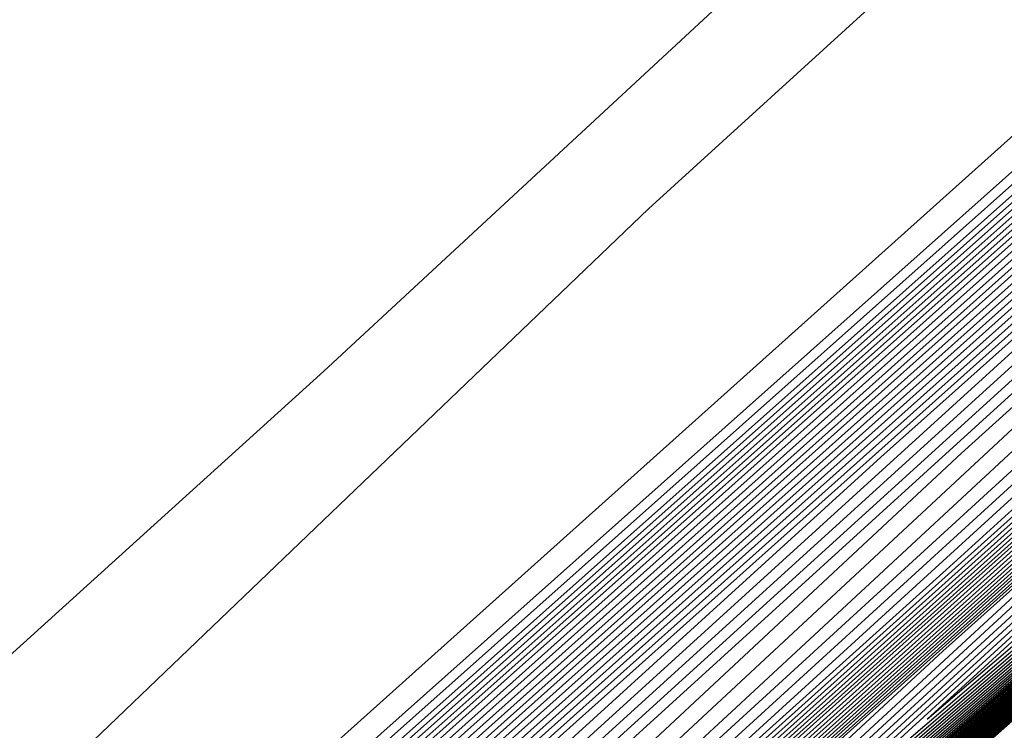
# Model space of a CAD drawing. Extents: x 3249832 to 3255657, y 13789405 to 13793316.
# Tile 869 of 1056: x 3253208.05 to 3253210.46, y 13791259.35 to 13791261.09. Entities that reach past the tile are written whole.
import ezdxf

# ---------------------------------------------------------------- set-up
doc = ezdxf.new("R2010")
doc.units = 0
doc.header["$LTSCALE"] = 100
doc.header["$MEASUREMENT"] = 0
for name, color, linetype in [('GRATIO_03231_CON', 1, 'CONTINUOUS'), ('GRATIO_0323_ICON', 1, 'CONTINUOUS'), ('TARGETS_EAST', 7, 'CONTINUOUS')]:
    doc.layers.add(name, color=color, linetype=linetype)

# ---------------------------------------------------------------- blocks, each defined once
blk = doc.blocks.new('Gratio_032316_contours')
at = {"layer": 'GRATIO_03231_CON', "color": 1, "linetype": 'Continuous', "flags": 128}
for points in [[(3253179.5503, 13791232.395), (3253186.8744, 13791238.77), (3253201.4775, 13791251.519), (3253219.2082, 13791267.0071), (3253234.4576, 13791280.3293), (3253243.0003, 13791287.7915), (3253246.1451, 13791290.5444), (3253246.5846, 13791290.9497), (3253247.0219, 13791291.379), (3253250.2025, 13791294.2421), (3253258.8829, 13791301.9587), (3253274.4426, 13791315.7387), (3253292.7559, 13791331.9541), (3253308.3203, 13791345.7675)], [(3253305.5469, 13791344.024), (3253290.1181, 13791330.7387), (3253272.3357, 13791315.4184), (3253257.3517, 13791302.4813), (3253257.3517, 13791302.4813), (3253249.0164, 13791295.2334), (3253245.9727, 13791292.5302), (3253245.5616, 13791292.1146), (3253245.4762, 13791292.0211), (3253244.818, 13791291.4501), (3253243.0404, 13791289.8933), (3253239.8737, 13791287.0921), (3253236.1559, 13791283.7849), (3253233.0015, 13791280.9598), (3253231.2433, 13791279.3563), (3253230.5862, 13791278.7206), (3253230.4531, 13791278.5507), (3253230.0551, 13791278.1548), (3253227.7563, 13791276.0837), (3253221.709, 13791270.6983), (3253210.9996, 13791261.1826), (3253198.4505, 13791250.0113), (3253187.8184, 13791240.4816), (3253181.8812, 13791235.039)], [(3253180.1654, 13791232.938), (3253187.2849, 13791239.1316), (3253201.7252, 13791251.7368), (3253219.339, 13791267.1223), (3253234.5131, 13791280.3786), (3253243.0164, 13791287.8065), (3253246.1467, 13791290.5468), (3253246.5839, 13791290.9505), (3253247.0164, 13791291.3764), (3253250.1663, 13791294.2132), (3253258.7639, 13791301.8573), (3253274.1761, 13791315.5072), (3253292.3158, 13791331.5693), (3253307.7329, 13791345.252)], [(3253286.912, 13791327.9035), (3253270.3004, 13791313.5879), (3253256.4599, 13791301.6341), (3253256.4599, 13791301.6341), (3253248.781, 13791294.9495), (3253245.9825, 13791292.4501), (3253245.6151, 13791292.0541), (3253245.6386, 13791292.0257), (3253245.6483, 13791292.0135), (3253245.6487, 13791292.0121), (3253245.5979, 13791291.9759), (3253245.2689, 13791291.697), (3253244.3887, 13791290.927), (3253242.8213, 13791289.5405), (3253240.9812, 13791287.9036), (3253239.42, 13791286.5053), (3253238.5497, 13791285.7117), (3253238.2245, 13791285.3971), (3253238.1586, 13791285.313), (3253237.7616, 13791284.9396), (3253235.2234, 13791282.6723), (3253228.4292, 13791276.6354), (3253216.3275, 13791265.8906), (3253202.1197, 13791253.2507)], [(3253180.7806, 13791233.481), (3253187.6953, 13791239.4931), (3253201.9728, 13791251.9546), (3253219.4698, 13791267.2374), (3253234.5687, 13791280.4279), (3253243.0326, 13791287.8214), (3253246.1483, 13791290.5491), (3253246.5832, 13791290.9513), (3253247.011, 13791291.3738), (3253250.1301, 13791294.1842), (3253258.645, 13791301.756), (3253273.9095, 13791315.2758), (3253291.8758, 13791331.1845), (3253307.1454, 13791344.7364)], [(3253297.9252, 13791337.3275), (3253283.7059, 13791325.0683), (3253268.2652, 13791311.7574), (3253255.5681, 13791300.7867), (3253255.5681, 13791300.7867), (3253248.5453, 13791294.6658), (3253245.9894, 13791292.3731), (3253245.6585, 13791292.0044), (3253245.2891, 13791291.6207), (3253242.5317, 13791289.1442), (3253235.0149, 13791282.4623), (3253221.5564, 13791270.5131), (3253205.7297, 13791256.4376), (3253192.2971, 13791244.4276), (3253184.7822, 13791237.5917), (3253181.7553, 13791234.7055)], [(3253181.3958, 13791234.024), (3253188.1058, 13791239.8546), (3253202.2205, 13791252.1724), (3253219.6006, 13791267.3525), (3253234.6242, 13791280.4772), (3253243.0487, 13791287.8363), (3253246.1498, 13791290.5515), (3253246.5825, 13791290.9521), (3253247.0056, 13791291.3712), (3253250.0939, 13791294.1553), (3253258.526, 13791301.6547), (3253273.6429, 13791315.0444), (3253291.4357, 13791330.7997), (3253306.558, 13791344.2209)], [(3253294.1143, 13791333.9792), (3253280.4998, 13791322.2331), (3253266.2299, 13791309.9269), (3253254.6763, 13791299.9394), (3253254.6763, 13791299.9394), (3253248.3094, 13791294.3823), (3253245.9952, 13791292.2975), (3253245.6983, 13791291.9593), (3253245.7233, 13791291.9291), (3253245.7346, 13791291.9149), (3253245.7365, 13791291.9117), (3253245.3442, 13791291.5696), (3253242.6151, 13791289.1599), (3253235.2176, 13791282.6089), (3253221.988, 13791270.8756), (3253206.4354, 13791257.0484), (3253193.237, 13791245.2483), (3253185.8477, 13791238.5266), (3253182.834, 13791235.6556)], [(3253182.6261, 13791235.11), (3253188.9267, 13791240.5777), (3253202.7158, 13791252.608), (3253219.8622, 13791267.5828), (3253234.7352, 13791280.5758), (3253243.0811, 13791287.8662), (3253246.153, 13791290.5562), (3253246.581, 13791290.9537), (3253246.9948, 13791291.3659), (3253250.0215, 13791294.0974), (3253258.2881, 13791301.452), (3253273.1097, 13791314.5816), (3253290.5556, 13791330.0301), (3253305.3831, 13791343.1898)], [(3253297.4758, 13791336.8077), (3253286.4926, 13791327.2827), (3253274.0872, 13791316.5633), (3253262.1555, 13791306.2704), (3253252.8796, 13791298.26), (3253252.8796, 13791298.26), (3253247.8086, 13791293.8493), (3253245.9616, 13791292.1988), (3253245.7253, 13791291.9302), (3253245.7544, 13791291.896), (3253245.7756, 13791291.8707), (3253245.7842, 13791291.8599), (3253245.4022, 13791291.5335), (3253242.76, 13791289.2202), (3253235.6147, 13791282.9133), (3253222.8491, 13791271.6035), (3253207.8468, 13791258.27), (3253195.117, 13791246.8895), (3253187.9788, 13791240.3964), (3253184.9915, 13791237.5556), (3253183.5248, 13791236.0898), (3253181.9475, 13791234.5888)], [(3253183.2413, 13791235.653), (3253189.3372, 13791240.9392), (3253202.9635, 13791252.8258), (3253219.993, 13791267.6979), (3253234.7907, 13791280.6251), (3253243.0972, 13791287.8811), (3253246.1545, 13791290.5586), (3253246.5803, 13791290.9545), (3253246.9894, 13791291.3633), (3253249.9853, 13791294.0685), (3253258.1691, 13791301.3506), (3253272.8432, 13791314.3501), (3253290.1155, 13791329.6453), (3253304.7957, 13791342.6742)], [(3253294.0264, 13791333.7838), (3253282.6818, 13791323.9345), (3253270.881, 13791313.7282), (3253260.1195, 13791304.4408), (3253251.9851, 13791297.4158), (3253251.9851, 13791297.4158), (3253247.5668, 13791293.5726), (3253245.9578, 13791292.1343), (3253245.7524, 13791291.8998), (3253245.7785, 13791291.869), (3253245.7972, 13791291.8468), (3253245.8031, 13791291.8391), (3253245.4248, 13791291.5224), (3253242.8276, 13791289.2555), (3253235.811, 13791283.068), (3253223.2789, 13791271.9681), (3253208.5524, 13791258.8809), (3253196.057, 13791247.7101), (3253189.0443, 13791241.3313), (3253186.0703, 13791238.5056), (3253184.5171, 13791236.9659), (3253182.7719, 13791235.3171)], [(3253189.7476, 13791241.3008), (3253203.2111, 13791253.0436), (3253220.1238, 13791267.8131), (3253234.8463, 13791280.6744), (3253243.1134, 13791287.8961), (3253246.1561, 13791290.5609), (3253246.5796, 13791290.9553), (3253246.9839, 13791291.3607), (3253249.9491, 13791294.0395), (3253258.0502, 13791301.2493), (3253272.5766, 13791314.1187), (3253289.6754, 13791329.2605), (3253304.2083, 13791342.1587)], [(3253301.2946, 13791340.0843), (3253290.5771, 13791330.7598), (3253278.8709, 13791320.5862), (3253267.6752, 13791310.8926), (3253258.0866, 13791302.6075), (3253251.1014, 13791296.5591), (3253251.1014, 13791296.5591), (3253247.3482, 13791293.2691), (3253245.9857, 13791292.0326), (3253245.8053, 13791291.8379), (3253245.4404, 13791291.5193), (3253242.8928, 13791289.2936), (3253236.0065, 13791283.2235), (3253223.7085, 13791272.3331), (3253209.258, 13791259.4918), (3253196.997, 13791248.5307)], [(3253190.1581, 13791241.6623), (3253203.4588, 13791253.2614), (3253220.2546, 13791267.9282), (3253234.9018, 13791280.7237), (3253243.1295, 13791287.911), (3253246.1577, 13791290.5633), (3253246.5789, 13791290.9561), (3253246.9785, 13791291.3581), (3253249.9129, 13791294.0106), (3253257.9312, 13791301.148), (3253272.31, 13791313.8873), (3253289.2354, 13791328.8757), (3253303.6208, 13791341.6431)], [(3253298.8003, 13791337.8979), (3253287.1277, 13791327.7359), (3253275.0601, 13791317.238), (3253264.4689, 13791308.0576), (3253256.0501, 13791300.7785), (3253250.2052, 13791295.7169), (3253250.2052, 13791295.7169), (3253247.1023, 13791292.9973), (3253245.9749, 13791291.9762), (3253245.823, 13791291.8182), (3253245.4605, 13791291.5107), (3253242.9585, 13791289.331), (3253236.2019, 13791283.3791), (3253224.1381, 13791272.698), (3253209.9636, 13791260.1027), (3253197.937, 13791249.3514)], [(3253190.979, 13791242.3854), (3253203.9541, 13791253.697), (3253220.5161, 13791268.1585), (3253235.0128, 13791280.8222), (3253243.1618, 13791287.9409), (3253246.1608, 13791290.568), (3253246.5775, 13791290.9577), (3253246.9677, 13791291.3529), (3253249.8405, 13791293.9527), (3253257.6933, 13791300.9453), (3253271.7769, 13791313.4244), (3253288.3552, 13791328.1062), (3253302.446, 13791340.612)], [(3253293.8117, 13791333.5251), (3253280.2291, 13791321.688), (3253267.4383, 13791310.5415), (3253258.0564, 13791302.3876), (3253251.9769, 13791297.1206), (3253248.4126, 13791294.0327), (3253248.4126, 13791294.0327), (3253246.6104, 13791292.4537), (3253245.9532, 13791291.8634), (3253245.8583, 13791291.7788), (3253245.5009, 13791291.4935), (3253243.0901, 13791289.4058), (3253236.5929, 13791283.6903), (3253224.9974, 13791273.4279), (3253211.3747, 13791261.3246), (3253199.817, 13791250.9926)], [(3253191.3895, 13791242.7469), (3253204.2018, 13791253.9148), (3253220.6469, 13791268.2736), (3253235.0683, 13791280.8715), (3253243.178, 13791287.9558), (3253246.1624, 13791290.5704), (3253246.5768, 13791290.9585), (3253246.9623, 13791291.3503), (3253249.8043, 13791293.9238), (3253257.5744, 13791300.844), (3253271.5103, 13791313.193), (3253287.9152, 13791327.7214), (3253301.8585, 13791340.0965)], [(3253303.3766, 13791341.8216), (3253291.3173, 13791331.3387), (3253276.7797, 13791318.6641), (3253263.6275, 13791307.1932), (3253254.8502, 13791299.5526), (3253249.9404, 13791295.2916), (3253247.5164, 13791293.1906), (3253247.5164, 13791293.1906), (3253246.3645, 13791292.182), (3253245.9424, 13791291.807), (3253245.8759, 13791291.7592), (3253245.5211, 13791291.4849), (3253243.1558, 13791289.4432), (3253236.7883, 13791283.8459), (3253225.427, 13791273.7928), (3253212.0803, 13791261.9355), (3253200.757, 13791251.8132)], [(3253191.7999, 13791243.1085), (3253204.4494, 13791254.1326), (3253220.7777, 13791268.3887), (3253235.1238, 13791280.9208), (3253243.1941, 13791287.9707), (3253246.164, 13791290.5728), (3253246.576, 13791290.9593), (3253246.9568, 13791291.3477), (3253249.7681, 13791293.8948), (3253257.4554, 13791300.7426), (3253271.2437, 13791312.9616), (3253287.4751, 13791327.3366), (3253301.2711, 13791339.5809)], [(3253301.8648, 13791340.4944), (3253288.823, 13791329.1523), (3253273.3304, 13791315.6401), (3253259.8166, 13791303.845), (3253251.6439, 13791296.7176), (3253247.9038, 13791293.4626), (3253246.6201, 13791292.3484), (3253246.6201, 13791292.3484), (3253246.1185, 13791291.9102), (3253245.9316, 13791291.7506), (3253245.8936, 13791291.7395), (3253245.5413, 13791291.4763), (3253243.2216, 13791289.4806), (3253236.9838, 13791284.0015), (3253225.8566, 13791274.1578), (3253212.7859, 13791262.5464), (3253201.6971, 13791252.6338)], [(3253192.2104, 13791243.47), (3253204.6971, 13791254.3504), (3253220.9085, 13791268.5039), (3253235.1794, 13791280.9701), (3253243.2103, 13791287.9857), (3253246.1655, 13791290.5751), (3253246.5753, 13791290.9601), (3253246.9514, 13791291.345), (3253249.7319, 13791293.8659), (3253257.3365, 13791300.6413), (3253270.9771, 13791312.7302), (3253287.035, 13791326.9518), (3253300.6837, 13791339.0654)], [(3253300.5659, 13791339.3531), (3253286.8018, 13791327.3792), (3253270.614, 13791313.2571), (3253256.8561, 13791301.242), (3253256.8561, 13791301.242), (3253249.1677, 13791294.5269), (3253246.3316, 13791292.0564), (3253245.917, 13791291.7134), (3253245.8985, 13791291.7327), (3253245.8749, 13791291.7575), (3253245.8508, 13791291.783), (3253245.5102, 13791291.5214), (3253243.2545, 13791289.5523), (3253237.1645, 13791284.1725), (3253226.2818, 13791274.5273), (3253213.4909, 13791263.1579), (3253202.6371, 13791253.4544), (3253196.5029, 13791247.8755)], [(3253193.0313, 13791244.1931), (3253205.1924, 13791254.786), (3253221.1701, 13791268.7341), (3253235.2904, 13791281.0687), (3253243.2426, 13791288.0155), (3253246.1687, 13791290.5798), (3253246.5739, 13791290.9617), (3253246.9406, 13791291.3398), (3253249.6595, 13791293.808), (3253257.0986, 13791300.4386), (3253270.444, 13791312.2673), (3253286.1549, 13791326.1822), (3253299.5088, 13791338.0343)], [(3253299.3936, 13791338.3158), (3253285.9267, 13791326.6004), (3253270.0887, 13791312.7829), (3253256.6286, 13791301.0263), (3253256.6286, 13791301.0263), (3253249.1075, 13791294.4545), (3253246.3347, 13791292.0351), (3253245.9313, 13791291.6968), (3253245.9158, 13791291.7129), (3253245.8948, 13791291.7349), (3253245.8719, 13791291.7591), (3253245.5445, 13791291.5105), (3253243.3838, 13791289.6293), (3253237.5546, 13791284.4844), (3253227.1408, 13791275.2574), (3253214.9021, 13791264.3798), (3253204.5171, 13791255.0956), (3253198.634, 13791249.7453)], [(3253193.4418, 13791244.5546), (3253205.4401, 13791255.0037), (3253221.3009, 13791268.8493), (3253235.3459, 13791281.118), (3253243.2587, 13791288.0305), (3253246.1703, 13791290.5822), (3253246.5732, 13791290.9625), (3253246.9352, 13791291.3372), (3253249.6233, 13791293.779), (3253256.9796, 13791300.3373), (3253270.1774, 13791312.0359), (3253285.7149, 13791325.7974), (3253298.9214, 13791337.5187)], [(3253298.8074, 13791337.7972), (3253285.4891, 13791326.2109), (3253269.826, 13791312.5458), (3253256.5148, 13791300.9184), (3253256.5148, 13791300.9184), (3253249.0774, 13791294.4183), (3253246.3362, 13791292.0244), (3253245.9385, 13791291.6884), (3253245.9245, 13791291.7029), (3253245.9047, 13791291.7236), (3253245.8825, 13791291.7472), (3253245.5616, 13791291.5051), (3253243.4484, 13791289.6678), (3253237.7496, 13791284.6404), (3253227.5703, 13791275.6225), (3253215.6076, 13791264.9907), (3253205.4571, 13791255.9162), (3253199.6995, 13791250.6802)], [(3253193.8522, 13791244.9162), (3253205.6877, 13791255.2215), (3253221.4317, 13791268.9644), (3253235.4014, 13791281.1673), (3253243.2749, 13791288.0454), (3253246.1718, 13791290.5846), (3253246.5725, 13791290.9633), (3253246.9297, 13791291.3346), (3253249.5871, 13791293.7501), (3253256.8607, 13791300.236), (3253269.9108, 13791311.8045), (3253285.2748, 13791325.4126), (3253298.334, 13791337.0032)], [(3253298.2213, 13791337.2785), (3253285.0516, 13791325.8215), (3253269.5634, 13791312.3086), (3253256.4011, 13791300.8106), (3253256.4011, 13791300.8106), (3253249.0474, 13791294.3821), (3253246.3377, 13791292.0137), (3253245.9456, 13791291.6801), (3253245.9331, 13791291.693), (3253245.9146, 13791291.7123), (3253245.8931, 13791291.7353), (3253245.5788, 13791291.4997), (3253243.513, 13791289.7063), (3253237.9447, 13791284.7964), (3253227.9998, 13791275.9876), (3253216.3132, 13791265.6017), (3253206.3971, 13791256.7368), (3253200.765, 13791251.6151)], [(3253194.2627, 13791245.2777), (3253205.9354, 13791255.4393), (3253221.5625, 13791269.0795), (3253235.4569, 13791281.2166), (3253243.291, 13791288.0603), (3253246.1734, 13791290.5869), (3253246.5718, 13791290.9641), (3253246.9243, 13791291.332), (3253249.5509, 13791293.7212), (3253256.7417, 13791300.1346), (3253269.6443, 13791311.5731), (3253284.8347, 13791325.0278), (3253297.7465, 13791336.4876)], [(3253297.6351, 13791336.7598), (3253284.614, 13791325.4321), (3253269.3007, 13791312.0715), (3253256.2873, 13791300.7027), (3253256.2873, 13791300.7027), (3253249.0173, 13791294.3459), (3253246.3392, 13791292.003), (3253245.9528, 13791291.6718), (3253245.9418, 13791291.683), (3253245.9246, 13791291.701), (3253245.9036, 13791291.7234), (3253245.5959, 13791291.4943), (3253243.5777, 13791289.7448), (3253238.1397, 13791284.9524), (3253228.4293, 13791276.3526), (3253217.0188, 13791266.2126), (3253207.3371, 13791257.5574), (3253201.8305, 13791252.55)], [(3253195.0836, 13791246.0008), (3253206.4307, 13791255.8749), (3253221.824, 13791269.3098), (3253235.568, 13791281.3152), (3253243.3234, 13791288.0902), (3253246.1765, 13791290.5917), (3253246.5703, 13791290.9657), (3253246.9135, 13791291.3268), (3253249.4785, 13791293.6633), (3253256.5038, 13791299.932), (3253269.1111, 13791311.1102), (3253283.9546, 13791324.2582), (3253296.5717, 13791335.4565)], [(3253296.4628, 13791335.7225), (3253283.739, 13791324.6533), (3253268.7754, 13791311.5973), (3253256.0598, 13791300.487), (3253256.0598, 13791300.487), (3253248.9571, 13791294.2735), (3253246.3422, 13791291.9817), (3253245.9672, 13791291.6551), (3253245.9591, 13791291.6632), (3253245.9444, 13791291.6784), (3253245.9247, 13791291.6995), (3253245.6303, 13791291.4835), (3253243.707, 13791289.8217), (3253238.5298, 13791285.2643), (3253229.2882, 13791277.0827), (3253218.4299, 13791267.4345), (3253209.2171, 13791259.1986), (3253203.9616, 13791254.4197), (3253201.1727, 13791251.8059)], [(3253195.4941, 13791246.3623), (3253206.6784, 13791256.0927), (3253221.9548, 13791269.4249), (3253235.6235, 13791281.3645), (3253243.3395, 13791288.1051), (3253246.1781, 13791290.594), (3253246.5696, 13791290.9665), (3253246.9081, 13791291.3241), (3253249.4423, 13791293.6343), (3253256.3849, 13791299.8306), (3253268.8445, 13791310.8788), (3253283.5145, 13791323.8734), (3253295.9842, 13791334.941)], [(3253295.8766, 13791335.2039), (3253283.3014, 13791324.2639), (3253268.5128, 13791311.3602), (3253255.946, 13791300.3791), (3253255.946, 13791300.3791), (3253248.9265, 13791294.2379), (3253246.3394, 13791291.9757), (3253245.9599, 13791291.6626), (3253245.671, 13791291.4535), (3253243.7876, 13791289.8436), (3253238.7321, 13791285.4127), (3253229.7199, 13791277.4455), (3253219.1357, 13791268.0451), (3253210.1571, 13791260.0192), (3253205.0271, 13791255.3546), (3253202.2515, 13791252.7559), (3253199.4019, 13791250.1069)], [(3253195.9045, 13791246.7238), (3253206.926, 13791256.3105), (3253222.0856, 13791269.5401), (3253235.679, 13791281.4137), (3253243.3557, 13791288.1201), (3253246.1797, 13791290.5964), (3253246.5689, 13791290.9673), (3253246.9026, 13791291.3215), (3253249.4061, 13791293.6054), (3253256.2659, 13791299.7293), (3253268.578, 13791310.6474), (3253283.0745, 13791323.4886), (3253295.3968, 13791334.4254)], [(3253295.2905, 13791334.6852), (3253282.8639, 13791323.8745), (3253268.2501, 13791311.123), (3253255.8323, 13791300.2713), (3253255.8323, 13791300.2713), (3253248.8964, 13791294.2017), (3253246.3407, 13791291.9652), (3253245.9663, 13791291.6551), (3253245.6849, 13791291.4516), (3253243.8502, 13791289.8842), (3253238.9263, 13791285.5696), (3253230.1491, 13791277.8109), (3253219.8413, 13791268.6561), (3253211.0971, 13791260.8398), (3253206.0926, 13791256.2895), (3253203.3302, 13791253.706), (3253200.3942, 13791250.9829)], [(3253196.315, 13791247.0854), (3253207.1737, 13791256.5283), (3253222.2164, 13791269.6552), (3253235.7345, 13791281.463), (3253243.3718, 13791288.135), (3253246.1813, 13791290.5988), (3253246.5682, 13791290.968), (3253246.8972, 13791291.3189), (3253249.3699, 13791293.5764), (3253256.147, 13791299.628), (3253268.3114, 13791310.416), (3253282.6344, 13791323.1038), (3253294.8094, 13791333.9099)], [(3253294.7043, 13791334.1666), (3253282.4263, 13791323.485), (3253267.9874, 13791310.8859), (3253255.7185, 13791300.1634), (3253255.7185, 13791300.1634), (3253248.8663, 13791294.1655), (3253246.342, 13791291.9548), (3253245.9728, 13791291.6476), (3253245.6988, 13791291.4496), (3253243.9128, 13791289.9248), (3253239.1204, 13791285.7266), (3253230.5783, 13791278.1762), (3253220.5468, 13791269.2671), (3253212.0371, 13791261.6604), (3253207.1581, 13791257.2244), (3253204.409, 13791254.656), (3253201.3865, 13791251.859)], [(3253197.1359, 13791247.8085), (3253207.669, 13791256.9639), (3253222.478, 13791269.8855), (3253235.8456, 13791281.5616), (3253243.4041, 13791288.1649), (3253246.1844, 13791290.6035), (3253246.5668, 13791290.9696), (3253246.8864, 13791291.3137), (3253249.2975, 13791293.5186), (3253255.9091, 13791299.4253), (3253267.7782, 13791309.9531), (3253281.7543, 13791322.3342), (3253293.6345, 13791332.8788)], [(3253293.532, 13791333.1293), (3253281.5512, 13791322.7062), (3253267.4621, 13791310.4117), (3253255.491, 13791299.9477), (3253255.491, 13791299.9477), (3253248.8061, 13791294.0932), (3253246.3446, 13791291.9339), (3253245.9856, 13791291.6326), (3253245.7266, 13791291.4457), (3253244.038, 13791290.006), (3253239.5087, 13791286.0404), (3253231.4368, 13791278.9069), (3253221.9579, 13791270.489), (3253213.9171, 13791263.3016), (3253209.2892, 13791259.0942), (3253206.5665, 13791256.556), (3253203.3711, 13791253.6111), (3253198.435, 13791249.1551)], [(3253197.5464, 13791248.17), (3253207.9167, 13791257.1817), (3253222.6088, 13791270.0006), (3253235.9011, 13791281.6109), (3253243.4203, 13791288.1798), (3253246.186, 13791290.6058), (3253246.5661, 13791290.9704), (3253246.881, 13791291.3111), (3253249.2613, 13791293.4896), (3253255.7901, 13791299.3239), (3253267.5117, 13791309.7217), (3253281.3142, 13791321.9494), (3253293.0471, 13791332.3632), (3253299.2495, 13791337.9241)], [(3253299.2197, 13791338.0118), (3253292.9458, 13791332.6106), (3253281.1137, 13791322.3168), (3253267.1995, 13791310.1745), (3253255.3772, 13791299.8398), (3253255.3772, 13791299.8398), (3253248.776, 13791294.057), (3253246.3459, 13791291.9235), (3253245.992, 13791291.6251), (3253245.7404, 13791291.4437), (3253244.1006, 13791290.0466), (3253239.7028, 13791286.1973), (3253231.866, 13791279.2722), (3253222.6634, 13791271.1), (3253214.8572, 13791264.1222), (3253210.3547, 13791260.0291), (3253207.6452, 13791257.506), (3253204.3634, 13791254.4872), (3253199.2594, 13791249.8834)], [(3253197.9568, 13791248.5315), (3253208.1643, 13791257.3995), (3253222.7396, 13791270.1157), (3253235.9566, 13791281.6602), (3253243.4364, 13791288.1947), (3253246.1875, 13791290.6082), (3253246.5653, 13791290.9712), (3253246.8755, 13791291.3085), (3253249.2251, 13791293.4607), (3253255.6712, 13791299.2226), (3253267.2451, 13791309.4903), (3253280.8741, 13791321.5646), (3253292.4597, 13791331.8477), (3253298.5842, 13791337.3388)], [(3253298.5547, 13791337.4253), (3253292.3597, 13791332.0919), (3253280.6761, 13791321.9274), (3253266.9368, 13791309.9374), (3253255.2635, 13791299.732), (3253255.2635, 13791299.732), (3253248.7459, 13791294.0208), (3253246.3472, 13791291.9131), (3253245.9984, 13791291.6176), (3253245.7543, 13791291.4418), (3253244.1633, 13791290.0872), (3253239.897, 13791286.3542), (3253232.2952, 13791279.6376), (3253223.3689, 13791271.711), (3253215.7972, 13791264.9428), (3253211.4202, 13791260.964), (3253208.724, 13791258.4561), (3253205.3558, 13791255.3632), (3253200.0838, 13791250.6117)], [(3253198.3673, 13791248.8931), (3253208.412, 13791257.6173), (3253222.8704, 13791270.2309), (3253236.0121, 13791281.7095), (3253243.4526, 13791288.2097), (3253246.1891, 13791290.6106), (3253246.5646, 13791290.972), (3253246.8701, 13791291.3059), (3253249.1889, 13791293.4317), (3253255.5522, 13791299.1213), (3253266.9785, 13791309.2589), (3253280.4341, 13791321.1798), (3253291.8722, 13791331.3321), (3253297.9188, 13791336.7534)], [(3253297.8898, 13791336.8388), (3253291.7735, 13791331.5733), (3253280.2386, 13791321.538), (3253266.6742, 13791309.7003), (3253255.1497, 13791299.6241), (3253255.1497, 13791299.6241), (3253248.7158, 13791293.9847), (3253246.3484, 13791291.9027), (3253246.0048, 13791291.6101), (3253245.7682, 13791291.4398), (3253244.2259, 13791290.1279), (3253240.0911, 13791286.5111), (3253232.7244, 13791280.0029), (3253224.0745, 13791272.322), (3253216.7372, 13791265.7634), (3253212.4857, 13791261.8989), (3253209.8027, 13791259.4061), (3253206.3481, 13791256.2393), (3253200.9081, 13791251.34)], [(3253199.1882, 13791249.6162), (3253208.9073, 13791258.0529), (3253223.1319, 13791270.4611), (3253236.1232, 13791281.8081), (3253243.4849, 13791288.2395), (3253246.1922, 13791290.6153), (3253246.5632, 13791290.9736), (3253246.8593, 13791291.3006), (3253249.1165, 13791293.3738), (3253255.3143, 13791298.9186), (3253266.4454, 13791308.796), (3253279.5539, 13791320.4102), (3253290.6974, 13791330.301), (3253296.5882, 13791335.5826)], [(3253296.5599, 13791335.6659), (3253290.6012, 13791330.536), (3253279.3635, 13791320.7592), (3253266.1487, 13791309.2262), (3253254.9216, 13791299.409), (3253254.9216, 13791299.409), (3253248.6544, 13791293.9137), (3253246.3492, 13791291.884), (3253246.0155, 13791291.5976), (3253245.7941, 13791291.438), (3253244.3499, 13791290.2105), (3253240.4789, 13791286.8256), (3253233.5827, 13791280.7338), (3253225.4855, 13791273.5439), (3253218.6172, 13791267.4046), (3253214.6168, 13791263.7686), (3253211.9602, 13791261.3061), (3253208.3327, 13791257.9914), (3253202.5569, 13791252.7966), (3253198.0054, 13791248.6846)], [(3253199.5987, 13791249.9777), (3253209.155, 13791258.2707), (3253223.2627, 13791270.5763), (3253236.1787, 13791281.8574), (3253243.501, 13791288.2545), (3253246.1938, 13791290.6177), (3253246.5625, 13791290.9744), (3253246.8539, 13791291.298), (3253249.0803, 13791293.3449), (3253255.1954, 13791298.8173), (3253266.1788, 13791308.5646), (3253279.1139, 13791320.0254), (3253290.1099, 13791329.7855), (3253295.9229, 13791334.9972)], [(3253295.895, 13791335.0794), (3253290.015, 13791330.0173), (3253278.9259, 13791320.3698), (3253265.8859, 13791308.9893), (3253254.8073, 13791299.3018), (3253254.8073, 13791299.3018), (3253248.6231, 13791293.879), (3253246.3486, 13791291.8757), (3253246.0198, 13791291.5926), (3253245.8062, 13791291.4382), (3253244.4114, 13791290.2525), (3253240.6725, 13791286.9832), (3253234.0118, 13791281.0993), (3253226.191, 13791274.1549), (3253219.5572, 13791268.2252), (3253215.6823, 13791264.7035), (3253213.039, 13791262.2561), (3253209.325, 13791258.8675), (3253203.3813, 13791253.5249), (3253198.6206, 13791249.2276)], [(3253200.0092, 13791250.3392), (3253209.4027, 13791258.4885), (3253223.3935, 13791270.6914), (3253236.2342, 13791281.9067), (3253243.5172, 13791288.2694), (3253246.1954, 13791290.62), (3253246.5618, 13791290.9752), (3253246.8484, 13791291.2954), (3253249.0441, 13791293.316), (3253255.0764, 13791298.7159), (3253265.9122, 13791308.3332), (3253278.6738, 13791319.6406), (3253289.5225, 13791329.2699), (3253295.2576, 13791334.4118)], [(3253295.23, 13791334.4929), (3253289.4289, 13791329.4987), (3253278.4883, 13791319.9804), (3253265.6231, 13791308.7524), (3253254.6931, 13791299.1945), (3253254.6931, 13791299.1945), (3253248.5919, 13791293.8442), (3253246.3481, 13791291.8674), (3253246.0241, 13791291.5876), (3253245.8182, 13791291.4384), (3253244.4728, 13791290.2945), (3253240.8661, 13791287.1407), (3253234.4408, 13791281.4648), (3253226.8965, 13791274.7659), (3253220.4972, 13791269.0458), (3253216.7478, 13791265.6384), (3253214.1177, 13791263.2062), (3253210.3173, 13791259.7436), (3253204.2057, 13791254.2532), (3253199.2357, 13791249.7706)], [(3253200.4196, 13791250.7008), (3253209.6503, 13791258.7063), (3253223.5243, 13791270.8065), (3253236.2897, 13791281.9559), (3253243.5333, 13791288.2843), (3253246.197, 13791290.6224), (3253246.5611, 13791290.976), (3253246.843, 13791291.2928), (3253249.0079, 13791293.287), (3253254.9575, 13791298.6146), (3253265.6456, 13791308.1017), (3253278.2337, 13791319.2558), (3253288.9351, 13791328.7544), (3253294.5922, 13791333.8265)], [(3253294.5651, 13791333.9064), (3253288.8427, 13791328.98), (3253278.0508, 13791319.591), (3253265.3603, 13791308.5154), (3253254.5788, 13791299.0873), (3253254.5788, 13791299.0873), (3253248.5606, 13791293.8094), (3253246.3476, 13791291.8591), (3253246.0284, 13791291.5826), (3253245.8303, 13791291.4386), (3253244.5342, 13791290.3365), (3253241.0598, 13791287.2982), (3253234.8699, 13791281.8304), (3253227.6021, 13791275.3769), (3253221.4372, 13791269.8664), (3253217.8133, 13791266.5733), (3253215.1964, 13791264.1562), (3253211.3096, 13791260.6196), (3253205.03, 13791254.9816), (3253199.8509, 13791250.3136)], [(3253201.2405, 13791251.4238), (3253210.1456, 13791259.1419), (3253223.7859, 13791271.0368), (3253236.4008, 13791282.0545), (3253243.5657, 13791288.3142), (3253246.2001, 13791290.6271), (3253246.5596, 13791290.9776), (3253246.8322, 13791291.2876), (3253248.9355, 13791293.2291), (3253254.7196, 13791298.4119), (3253265.1125, 13791307.6389), (3253277.3536, 13791318.4862), (3253287.7602, 13791327.7233), (3253293.2616, 13791332.6557)], [(3253293.2352, 13791332.7334), (3253287.6704, 13791327.9427), (3253277.1756, 13791318.8122), (3253264.8347, 13791308.0415), (3253254.3502, 13791298.8728), (3253254.3502, 13791298.8728), (3253248.498, 13791293.7398), (3253246.3465, 13791291.8425), (3253246.037, 13791291.5725), (3253245.8544, 13791291.4389), (3253244.6571, 13791290.4204), (3253241.447, 13791287.6133), (3253235.728, 13791282.5614), (3253229.0131, 13791276.5989), (3253223.3172, 13791271.5076), (3253219.9444, 13791268.4431), (3253217.3539, 13791266.0562), (3253213.2943, 13791262.3717), (3253206.6788, 13791256.4382), (3253201.0812, 13791251.3996)], [(3253201.651, 13791251.7854), (3253210.3933, 13791259.3597), (3253223.9167, 13791271.1519), (3253236.4563, 13791282.1038), (3253243.5818, 13791288.3291), (3253246.2017, 13791290.6295), (3253246.5589, 13791290.9784), (3253246.8268, 13791291.285), (3253248.8993, 13791293.2002), (3253254.6006, 13791298.3106), (3253264.8459, 13791307.4075), (3253276.9135, 13791318.1014), (3253287.1728, 13791327.2077)], [(3253287.0842, 13791327.424), (3253276.7381, 13791318.4228), (3253264.5718, 13791307.8046), (3253254.2359, 13791298.7656), (3253254.2359, 13791298.7656), (3253248.4668, 13791293.705), (3253246.346, 13791291.8342), (3253246.0414, 13791291.5675), (3253245.8665, 13791291.4391), (3253244.7186, 13791290.4624), (3253241.6406, 13791287.7709), (3253236.1571, 13791282.9269), (3253229.7186, 13791277.2099), (3253224.2572, 13791272.3282), (3253221.0099, 13791269.378), (3253218.4327, 13791267.0063), (3253214.2866, 13791263.2478), (3253207.5032, 13791257.1665), (3253201.6964, 13791251.9426)], [(3253215.2789, 13791264.1239), (3253208.3275, 13791257.8948), (3253202.3116, 13791252.4856), (3253202.0615, 13791252.1469), (3253210.641, 13791259.5775), (3253224.0475, 13791271.2671)], [(3253216.2712, 13791264.9999), (3253209.1519, 13791258.6231), (3253202.9268, 13791253.0285), (3253202.4719, 13791252.5085), (3253210.8886, 13791259.7953), (3253224.1783, 13791271.3822)], [(3253218.2559, 13791266.7521), (3253210.8007, 13791260.0797), (3253204.1571, 13791254.1145), (3253203.2928, 13791253.2315), (3253211.3839, 13791260.2309), (3253224.4398, 13791271.6125)], [(3253219.2482, 13791267.6281), (3253211.625, 13791260.8081), (3253204.7723, 13791254.6575), (3253203.7033, 13791253.5931), (3253211.6316, 13791260.4487), (3253224.5706, 13791271.7276)], [(3253220.2405, 13791268.5042), (3253212.4494, 13791261.5364), (3253205.3874, 13791255.2005), (3253204.1138, 13791253.9546), (3253211.8793, 13791260.6665), (3253224.7014, 13791271.8427)], [(3253221.2328, 13791269.3803), (3253213.2738, 13791262.2647), (3253206.0026, 13791255.7435), (3253204.5242, 13791254.3161), (3253212.1269, 13791260.8843), (3253224.8322, 13791271.9579)], [(3253223.2174, 13791271.1324), (3253214.9226, 13791263.7213), (3253207.2329, 13791256.8294), (3253205.3451, 13791255.0392), (3253212.6222, 13791261.3199), (3253225.0938, 13791272.1881)], [(3253215.7469, 13791264.4496), (3253207.8481, 13791257.3724), (3253205.7556, 13791255.4008), (3253212.8699, 13791261.5377), (3253225.2246, 13791272.3033)], [(3253216.5713, 13791265.1779), (3253208.4633, 13791257.9154), (3253206.1661, 13791255.7623), (3253213.1176, 13791261.7555), (3253225.3554, 13791272.4184)], [(3253217.3957, 13791265.9062), (3253209.0785, 13791258.4584), (3253206.5765, 13791256.1238), (3253213.3652, 13791261.9733), (3253225.4862, 13791272.5335)], [(3253219.0444, 13791267.3629), (3253210.3088, 13791259.5444), (3253207.3974, 13791256.8469), (3253213.8606, 13791262.4089), (3253225.7478, 13791272.7638)], [(3253219.8688, 13791268.0912), (3253210.924, 13791260.0874), (3253207.8079, 13791257.2085), (3253214.1082, 13791262.6267), (3253225.8785, 13791272.8789)], [(3253220.6932, 13791268.8195), (3253211.5391, 13791260.6304), (3253208.2184, 13791257.57), (3253214.3559, 13791262.8445), (3253226.0093, 13791272.9941)], [(3253221.5176, 13791269.5478), (3253212.1543, 13791261.1733), (3253208.6288, 13791257.9315), (3253214.6035, 13791263.0623), (3253226.1401, 13791273.1092)], [(3253223.1663, 13791271.0044), (3253213.3846, 13791262.2593), (3253209.4497, 13791258.6546), (3253215.0989, 13791263.4979), (3253226.4017, 13791273.3395)], [(3253223.9907, 13791271.7327), (3253213.9998, 13791262.8023), (3253209.8602, 13791259.0161), (3253215.3465, 13791263.7157), (3253226.5325, 13791273.4546)], [(3253224.8151, 13791272.4611), (3253214.615, 13791263.3453), (3253210.2707, 13791259.3777), (3253215.5942, 13791263.9335)]]:
    blk.add_lwpolyline(points, dxfattribs=at)
at = {"layer": 'GRATIO_03231_CON', "color": 5, "linetype": 'Continuous', "flags": 128}
for points in [[(3253214.6422, 13791264.5853), (3253212.8222, 13791262.9063), (3253208.2687, 13791258.8242), (3253200.3437, 13791251.7668)], [(3253178.3199, 13791231.3091), (3253186.0535, 13791238.0469), (3253200.9822, 13791251.0834), (3253218.9467, 13791266.7769), (3253234.3466, 13791280.2307), (3253242.968, 13791287.7617), (3253246.142, 13791290.5397), (3253246.586, 13791290.9482), (3253247.0211, 13791291.3739), (3253250.1818, 13791294.2177), (3253258.8065, 13791301.8836), (3253274.2694, 13791315.5656), (3253292.4896, 13791331.6176), (3253308.0222, 13791345.1835)], [(3253215.6643, 13791266.1251), (3253212.3094, 13791263.1053), (3253209.5883, 13791260.6277), (3253208.0922, 13791259.1951), (3253207.5174, 13791258.5543), (3253207.3366, 13791258.2638), (3253206.9358, 13791257.8005), (3253205.3552, 13791256.3177), (3253201.5485, 13791252.8872)], [(3253177.7048, 13791230.7661), (3253185.643, 13791237.6854), (3253200.7345, 13791250.8656), (3253218.8159, 13791266.6617), (3253234.2911, 13791280.1815), (3253242.9518, 13791287.7467), (3253246.1404, 13791290.5373), (3253246.5867, 13791290.9474), (3253247.0144, 13791291.3658), (3253250.121, 13791294.1609), (3253258.598, 13791301.6955), (3253273.7963, 13791315.1434), (3253291.7046, 13791330.9206), (3253306.9713, 13791344.2543)], [(3253212.5203, 13791263.8565), (3253211.8505, 13791263.1225), (3253210.6517, 13791261.9521), (3253208.7932, 13791260.2297), (3253206.2741, 13791257.9499), (3253203.613, 13791255.5461), (3253201.4587, 13791253.5615)], [(3253177.0896, 13791230.2231), (3253185.2326, 13791237.3239), (3253200.4869, 13791250.6478), (3253218.6851, 13791266.5466), (3253234.2356, 13791280.1322), (3253242.9357, 13791287.7318), (3253246.1388, 13791290.5349), (3253246.5875, 13791290.9466), (3253247.0077, 13791291.3577), (3253250.0602, 13791294.1041), (3253258.3896, 13791301.5075), (3253273.3231, 13791314.7211), (3253290.9196, 13791330.2237), (3253305.9205, 13791343.3251)], [(3253176.4744, 13791229.6801), (3253184.8221, 13791236.9623), (3253200.2392, 13791250.43), (3253218.5543, 13791266.4315), (3253234.18, 13791280.0829), (3253242.9195, 13791287.7169), (3253246.1373, 13791290.5326), (3253246.5882, 13791290.9458), (3253247.001, 13791291.3496), (3253249.9994, 13791294.0473), (3253258.1812, 13791301.3195), (3253272.85, 13791314.2989), (3253290.1346, 13791329.5267), (3253304.8696, 13791342.396)], [(3253175.2441, 13791228.5941), (3253184.0012, 13791236.2392), (3253199.7439, 13791249.9944), (3253218.2927, 13791266.2012), (3253234.069, 13791279.9843), (3253242.8872, 13791287.687), (3253246.1341, 13791290.5279), (3253246.5896, 13791290.9442), (3253246.9875, 13791291.3334), (3253249.8778, 13791293.9338), (3253257.7643, 13791300.9435), (3253271.9038, 13791313.4545), (3253288.5646, 13791328.1327), (3253302.7678, 13791340.5376)]]:
    blk.add_lwpolyline(points, dxfattribs=at)
at = {"layer": 'GRATIO_0323_ICON', "color": 7, "linetype": 'Continuous', "flags": 128}
for points in [[(3253175.8592, 13791229.1371), (3253184.4117, 13791236.6008), (3253199.9915, 13791250.2122), (3253218.4235, 13791266.3163), (3253234.1245, 13791280.0336), (3253242.9034, 13791287.7019), (3253246.1357, 13791290.5302), (3253246.5889, 13791290.945), (3253246.9942, 13791291.3415), (3253249.9386, 13791293.9905), (3253257.9728, 13791301.1315), (3253272.3769, 13791313.8767), (3253289.3496, 13791328.8297), (3253303.8187, 13791341.4668)], [(3253182.0109, 13791234.567), (3253188.5163, 13791240.2162), (3253202.4681, 13791252.3902), (3253219.7314, 13791267.4677), (3253234.6797, 13791280.5265), (3253243.0649, 13791287.8513), (3253246.1514, 13791290.5539), (3253246.5817, 13791290.9529), (3253247.0002, 13791291.3686), (3253250.0577, 13791294.1264), (3253258.407, 13791301.5533), (3253273.3763, 13791314.813), (3253290.9956, 13791330.4149), (3253305.9706, 13791343.7053)], [(3253300.9251, 13791339.8317), (3253290.3035, 13791330.631), (3253277.2933, 13791319.3984), (3253264.1915, 13791308.1), (3253253.774, 13791299.1043), (3253253.774, 13791299.1043), (3253248.0502, 13791294.126), (3253245.9648, 13791292.2639), (3253245.696, 13791291.9631), (3253245.7252, 13791291.9283), (3253245.7463, 13791291.903), (3253245.7564, 13791291.8904), (3253245.372, 13791291.5529), (3253242.6874, 13791289.1902), (3253235.4161, 13791282.7611), (3253222.4185, 13791271.2395), (3253207.1411, 13791257.6592), (3253194.177, 13791246.0689), (3253186.9132, 13791239.4615), (3253183.9128, 13791236.6056), (3253182.5325, 13791235.2138)], [(3253190.5686, 13791242.0239), (3253203.7064, 13791253.4792), (3253220.3853, 13791268.0433), (3253234.9573, 13791280.773), (3253243.1457, 13791287.9259), (3253246.1593, 13791290.5657), (3253246.5782, 13791290.9569), (3253246.9731, 13791291.3555), (3253249.8767, 13791293.9816), (3253257.8123, 13791301.0466), (3253272.0434, 13791313.6559), (3253288.7953, 13791328.4909), (3253303.0334, 13791341.1276)], [(3253296.306, 13791335.7115), (3253283.6784, 13791324.7119), (3253271.2492, 13791313.8897), (3253261.2627, 13791305.2226), (3253254.0135, 13791298.9495), (3253249.3089, 13791294.8748), (3253249.3089, 13791294.8748), (3253246.8563, 13791292.7255), (3253245.9641, 13791291.9198), (3253245.8406, 13791291.7985), (3253245.4807, 13791291.5021), (3253243.0243, 13791289.3684), (3253236.3974, 13791283.5347), (3253224.5678, 13791273.063), (3253210.6692, 13791260.7137), (3253198.877, 13791250.172)], [(3253192.6209, 13791243.8315), (3253204.9448, 13791254.5682), (3253221.0393, 13791268.619), (3253235.2349, 13791281.0194), (3253243.2264, 13791288.0006), (3253246.1671, 13791290.5775), (3253246.5746, 13791290.9609), (3253246.946, 13791291.3424), (3253249.6957, 13791293.8369), (3253257.2175, 13791300.54), (3253270.7106, 13791312.4988), (3253286.595, 13791326.567), (3253300.0963, 13791338.5498)], [(3253299.9797, 13791338.8345), (3253286.3642, 13791326.9898), (3253270.3513, 13791313.02), (3253256.7424, 13791301.1342), (3253256.7424, 13791301.1342), (3253249.1376, 13791294.4907), (3253246.3331, 13791292.0457), (3253245.9241, 13791291.7051), (3253245.9072, 13791291.7228), (3253245.8849, 13791291.7462), (3253245.8614, 13791291.7711), (3253245.5273, 13791291.516), (3253243.3191, 13791289.5908), (3253237.3595, 13791284.3285), (3253226.7113, 13791274.8924), (3253214.1965, 13791263.7689), (3253203.5771, 13791254.275), (3253197.5684, 13791248.8104)], [(3253194.6732, 13791245.6392), (3253206.1831, 13791255.6571), (3253221.6932, 13791269.1947), (3253235.5125, 13791281.2659), (3253243.3072, 13791288.0753), (3253246.175, 13791290.5893), (3253246.571, 13791290.9649), (3253246.9189, 13791291.3294), (3253249.5147, 13791293.6922), (3253256.6228, 13791300.0333), (3253269.3777, 13791311.3417), (3253284.3947, 13791324.643), (3253297.1591, 13791335.9721)], [(3253297.0489, 13791336.2412), (3253284.1765, 13791325.0427), (3253269.0381, 13791311.8344), (3253256.1735, 13791300.5949), (3253256.1736, 13791300.5949), (3253248.9872, 13791294.3097), (3253246.3407, 13791291.9924), (3253245.96, 13791291.6635), (3253245.9504, 13791291.6731), (3253245.9345, 13791291.6897), (3253245.9142, 13791291.7114), (3253245.6131, 13791291.4889), (3253243.6423, 13791289.7832), (3253238.3348, 13791285.1083), (3253228.8587, 13791276.7177), (3253217.7243, 13791266.8236), (3253208.2771, 13791258.378), (3253202.896, 13791253.4848), (3253200.094, 13791250.8559)], [(3253196.7255, 13791247.4469), (3253207.4214, 13791256.7461), (3253222.3472, 13791269.7703), (3253235.7901, 13791281.5123), (3253243.388, 13791288.1499), (3253246.1828, 13791290.6011), (3253246.5675, 13791290.9688), (3253246.8918, 13791291.3163), (3253249.3337, 13791293.5475), (3253256.028, 13791299.5266), (3253268.0448, 13791310.1845), (3253282.1943, 13791322.719), (3253294.222, 13791333.3943)], [(3253294.1182, 13791333.6479), (3253281.9888, 13791323.0956), (3253267.7248, 13791310.6488), (3253255.6047, 13791300.0556), (3253255.6047, 13791300.0556), (3253248.8362, 13791294.1293), (3253246.3433, 13791291.9444), (3253245.9792, 13791291.6401), (3253245.7127, 13791291.4477), (3253243.9754, 13791289.9654), (3253239.3146, 13791285.8835), (3253231.0075, 13791278.5416), (3253221.2523, 13791269.8781), (3253212.9771, 13791262.481), (3253208.2236, 13791258.1593), (3253205.4877, 13791255.606), (3253202.3788, 13791252.7351), (3253197.6106, 13791248.4267)], [(3253198.7778, 13791249.2546), (3253208.6597, 13791257.8351), (3253223.0012, 13791270.346), (3253236.0676, 13791281.7588), (3253243.4687, 13791288.2246), (3253246.1907, 13791290.6129), (3253246.5639, 13791290.9728), (3253246.8647, 13791291.3033), (3253249.1527, 13791293.4028), (3253255.4333, 13791299.0199), (3253266.7119, 13791309.0274), (3253279.994, 13791320.795), (3253291.2848, 13791330.8166), (3253297.2535, 13791336.168)], [(3253297.2249, 13791336.2524), (3253291.1874, 13791331.0546), (3253279.801, 13791321.1486), (3253266.4115, 13791309.4632), (3253255.0359, 13791299.5163), (3253255.0359, 13791299.5163), (3253248.6857, 13791293.9485), (3253246.3497, 13791291.8923), (3253246.0112, 13791291.6026), (3253245.782, 13791291.4379), (3253244.2885, 13791290.1685), (3253240.2853, 13791286.6681), (3253233.1536, 13791280.3683), (3253224.78, 13791272.9329), (3253217.6772, 13791266.584), (3253213.5512, 13791262.8337), (3253210.8815, 13791260.3561), (3253207.3404, 13791257.1154), (3253201.7325, 13791252.0683)], [(3253200.8301, 13791251.0623), (3253209.898, 13791258.9241), (3253223.6551, 13791270.9217), (3253236.3452, 13791282.0052), (3253243.5495, 13791288.2993), (3253246.1985, 13791290.6247), (3253246.5603, 13791290.9768), (3253246.8376, 13791291.2902), (3253248.9717, 13791293.2581), (3253254.8385, 13791298.5133), (3253265.3791, 13791307.8703), (3253277.7937, 13791318.871), (3253288.3476, 13791328.2388), (3253293.9269, 13791333.2411)], [(3253293.9001, 13791333.3199), (3253288.2566, 13791328.4613), (3253277.6132, 13791319.2016), (3253265.0975, 13791308.2785), (3253254.4645, 13791298.9801), (3253254.4645, 13791298.9801), (3253248.5293, 13791293.7746), (3253246.3471, 13791291.8508), (3253246.0327, 13791291.5776), (3253245.8424, 13791291.4387), (3253244.5957, 13791290.3784), (3253241.2534, 13791287.4558), (3253235.299, 13791282.1959), (3253228.3076, 13791275.9879), (3253222.3772, 13791270.687), (3253218.8788, 13791267.5082), (3253216.2752, 13791265.1062), (3253212.302, 13791261.4957), (3253205.8544, 13791255.7099), (3253200.4661, 13791250.8566)], [(3253217.2635, 13791265.876), (3253209.9763, 13791259.3514), (3253203.5419, 13791253.5715), (3253202.8824, 13791252.87), (3253211.1363, 13791260.0131), (3253224.3091, 13791271.4973)], [(3253222.2251, 13791270.2563), (3253214.0982, 13791262.993), (3253206.6178, 13791256.2865), (3253204.9347, 13791254.6777), (3253212.3746, 13791261.1021), (3253224.963, 13791272.073)], [(3253218.2201, 13791266.6346), (3253209.6936, 13791259.0014), (3253206.987, 13791256.4854), (3253213.6129, 13791262.1911), (3253225.617, 13791272.6487)], [(3253222.3419, 13791270.2761), (3253212.7695, 13791261.7163), (3253209.0393, 13791258.2931), (3253214.8512, 13791263.2801), (3253226.2709, 13791273.2243)]]:
    blk.add_lwpolyline(points, dxfattribs=at)

msp = doc.modelspace()

# ---------------------------------------------------------------- block references
at = {"layer": 'TARGETS_EAST'}
msp.add_blockref('Gratio_032316_contours', (0, 0), dxfattribs=at)

doc.saveas('drawing.dxf')
